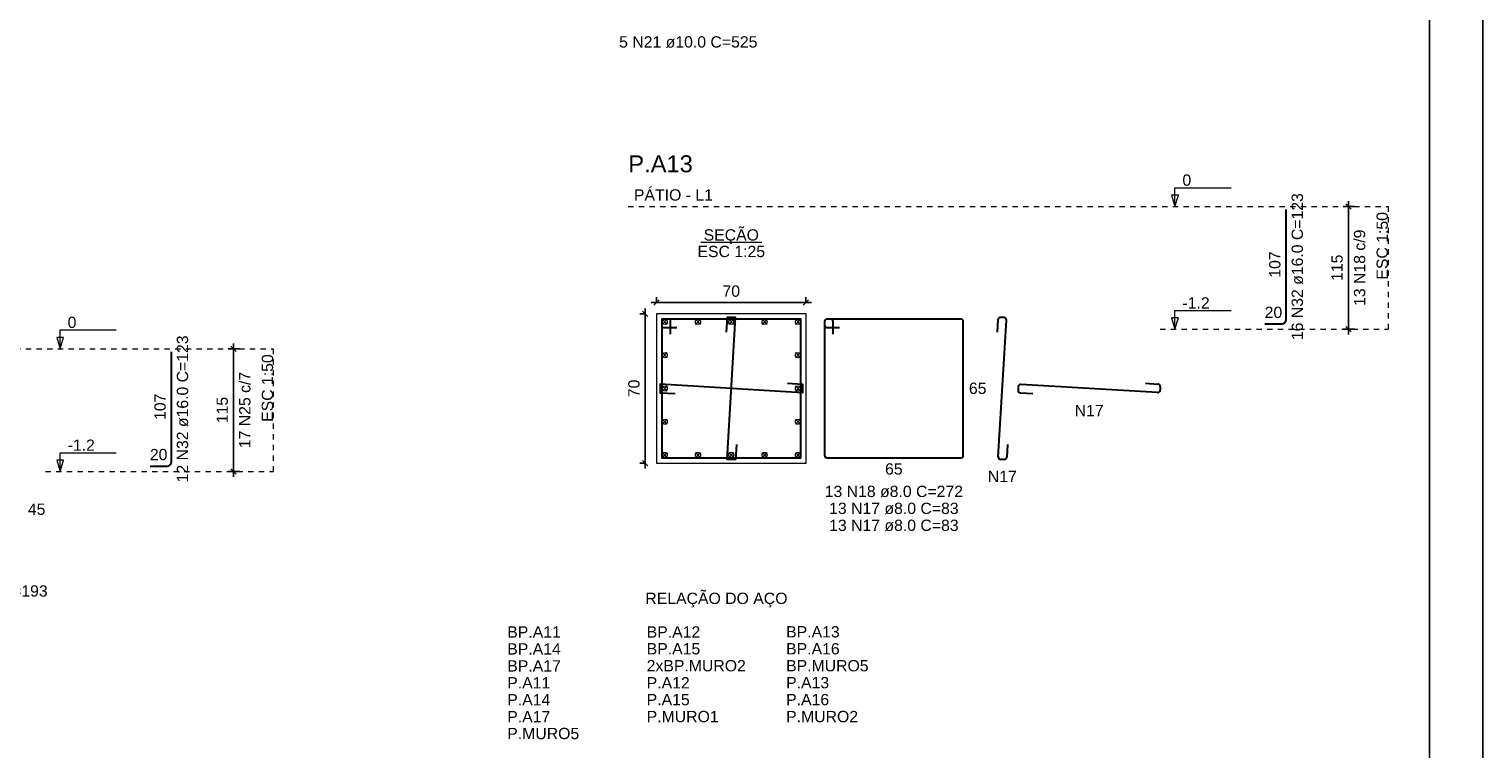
# Model space of a CAD drawing. Header units: millimetres. Extents: x 10 to 1250, y -62 to 528.
# Tile 803 of 909: x 758 to 786, y 99 to 113. Entities that reach past the tile are written whole.
import ezdxf

# ---------------------------------------------------------------- set-up
doc = ezdxf.new("R2010")
doc.units = ezdxf.units.MM
doc.header["$LTSCALE"] = 0.05
doc.linetypes.add('DOT', pattern=[6.35, 0, -6.35])
for name, color, linetype, lineweight in [('Descrição da armadura', 7, 'Continuous', 5), ('DT-Barras na forma', 2, 'Continuous', 30), ('DT-Barras no corte', 5, 'Continuous', 5), ('DT-Barras rebatidas', 2, 'Continuous', 30), ('DT-Cotas', 9, 'Continuous', 5), ('DT-Forma', 5, 'Continuous', 5), ('DT-Pontilhado', 9, 'DOT', 5), ('DT-Relação do aço', 9, 'Continuous', 5), ('DT-Textos', 7, 'Continuous', 5), ('DT-Título', 3, 'Continuous', 20), ('Textos armaduras', 7, 'Continuous', 5)]:
    doc.layers.add(name, color=color, linetype=linetype, lineweight=lineweight)
doc.layers.add('FOLHA_PADRÃO', color=7, linetype='Continuous')
doc.styles.add('Arial', font='arial.ttf')
doc.styles.get("Standard").update_dxf_attribs({"font": 'arial.ttf'})
doc.dimstyles.new('UM_25.000000', dxfattribs={"dimtxt": 0.18, "dimasz": 0.1, "dimexe": 0.1, "dimexo": 0.2, "dimgap": 0, "dimtad": 1, "dimtih": 1, "dimtoh": 1, "dimdec": 1, "dimlfac": 25, "dimzin": 0, "dimdsep": 46, "dimtxsty": 'Standard', "dimcen": 0.09, "dimdle": 0.1, "dimadec": 1, "dimazin": 2, "dimtfac": 1, "dimtdec": 4, "dimtofl": 0, "dimtmove": 0, "dimatfit": 3, "dimfxl": 1, "dimtolj": 1, "dimarcsym": 0})
doc.dimstyles.new('UM_50.000000', dxfattribs={"dimtxt": 0.18, "dimasz": 0.1, "dimexe": 0.1, "dimexo": 0.2, "dimgap": 0.1, "dimtad": 1, "dimdec": 1, "dimlfac": 50, "dimzin": 0, "dimdsep": 46, "dimtxsty": 'Standard', "dimblk": 'OBLIQUE', "dimcen": 0.09, "dimdle": 0.1, "dimadec": 1, "dimazin": 2, "dimtfac": 1, "dimtdec": 1, "dimtofl": 0, "dimtmove": 0, "dimatfit": 3, "dimldrblk": 'OBLIQUE', "dimfxl": 1, "dimtolj": 1, "dimarcsym": 1})

# ---------------------------------------------------------------- blocks, each defined once
blk = doc.blocks.new('_Oblique')
at = {"color": 0, "linetype": 'ByBlock', "lineweight": -2}
blk.add_line((-0.5, -0.5), (0.5, 0.5), dxfattribs=at)
blk = doc.blocks.new('*D1008')
at = {"layer": 'Defpoints', "color": 0, "transparency": 16777216}
for p in [(770.167, 107.22), (769.955, 104.42), (770.167, 104.42)]:
    blk.add_point(p, dxfattribs=at)
at = {"layer": 'DT-Cotas', "color": 0, "lineweight": -2, "transparency": 16777216}
for p, q in [((769.955, 107.32), (769.955, 104.32)), ((769.967, 107.22), (769.855, 107.22)), ((769.967, 104.42), (769.855, 104.42))]:
    blk.add_line(p, q, dxfattribs=at)
at = {"layer": 'DT-Cotas', "color": 0, "lineweight": -2, "transparency": 16777216, "xscale": 0.1, "yscale": 0.1, "zscale": 0.1}
for p, rotation in [((769.955, 107.22), 90), ((769.955, 104.42), 270)]:
    blk.add_blockref('_Oblique', p, dxfattribs=dict(at, rotation=rotation))
at = {"layer": 'DT-Cotas', "transparency": 16777216, "insert": (769.744, 105.82), "char_height": 0.2118, "attachment_point": 5, "rotation": 90, "style": 'Arial'}
blk.add_mtext('\\A1;70', dxfattribs=at)
blk = doc.blocks.new('*D1009')
at = {"layer": 'Defpoints', "color": 0, "transparency": 16777216}
for p in [(772.967, 107.431), (770.167, 107.22), (772.967, 107.22)]:
    blk.add_point(p, dxfattribs=at)
at = {"layer": 'DT-Cotas', "color": 0, "lineweight": -2, "transparency": 16777216}
for p, q in [((770.067, 107.431), (773.067, 107.431)), ((770.167, 107.42), (770.167, 107.531)), ((772.967, 107.42), (772.967, 107.531))]:
    blk.add_line(p, q, dxfattribs=at)
at = {"layer": 'DT-Cotas', "color": 0, "lineweight": -2, "transparency": 16777216, "xscale": 0.1, "yscale": 0.1, "zscale": 0.1, "rotation": 180}
blk.add_blockref('_Oblique', (770.167, 107.431), dxfattribs=at)
at = {"layer": 'DT-Cotas', "color": 0, "lineweight": -2, "transparency": 16777216, "xscale": 0.1, "yscale": 0.1, "zscale": 0.1}
blk.add_blockref('_Oblique', (772.967, 107.431), dxfattribs=at)
at = {"layer": 'DT-Cotas', "transparency": 16777216, "insert": (771.567, 107.643), "char_height": 0.2118, "attachment_point": 5, "rotation": 0.0057, "style": 'Arial'}
blk.add_mtext('\\A1;70', dxfattribs=at)
blk = doc.blocks.new('*D1010')
at = {"layer": 'Defpoints', "color": 0, "transparency": 16777216}
for p in [(783.13, 109.232), (783.447, 109.232), (783.447, 106.932)]:
    blk.add_point(p, dxfattribs=at)
at = {"layer": 'DT-Cotas', "color": 0, "lineweight": -2, "transparency": 16777216}
for p, q in [((783.247, 109.232), (783.03, 109.232)), ((783.13, 106.832), (783.13, 109.332)), ((783.247, 106.932), (783.03, 106.932))]:
    blk.add_line(p, q, dxfattribs=at)
at = {"layer": 'DT-Cotas', "color": 0, "lineweight": -2, "transparency": 16777216, "xscale": 0.1, "yscale": 0.1, "zscale": 0.1}
for p, rotation in [((783.13, 109.232), 90), ((783.13, 106.932), 270)]:
    blk.add_blockref('_Oblique', p, dxfattribs=dict(at, rotation=rotation))
blk = doc.blocks.new('*D1011')
at = {"layer": 'Defpoints', "color": 0, "transparency": 16777216}
for p in [(783.13, 109.232), (783.447, 109.232), (783.447, 106.932)]:
    blk.add_point(p, dxfattribs=at)
at = {"layer": 'DT-Cotas', "color": 0, "lineweight": -2, "transparency": 16777216}
for p, q in [((783.247, 109.232), (783.03, 109.232)), ((783.13, 106.832), (783.13, 109.332)), ((783.247, 106.932), (783.03, 106.932))]:
    blk.add_line(p, q, dxfattribs=at)
at = {"layer": 'DT-Cotas', "color": 0, "lineweight": -2, "transparency": 16777216, "xscale": 0.1, "yscale": 0.1, "zscale": 0.1}
for p, rotation in [((783.13, 109.232), 90), ((783.13, 106.932), 270)]:
    blk.add_blockref('_Oblique', p, dxfattribs=dict(at, rotation=rotation))
blk = doc.blocks.new('*D1012')
at = {"layer": 'Defpoints', "color": 0, "transparency": 16777216}
for p in [(783.13, 109.232), (783.447, 109.232), (783.447, 106.932)]:
    blk.add_point(p, dxfattribs=at)
at = {"layer": 'DT-Cotas', "color": 0, "lineweight": -2, "transparency": 16777216}
for p, q in [((783.247, 109.232), (783.03, 109.232)), ((783.13, 106.832), (783.13, 109.332)), ((783.247, 106.932), (783.03, 106.932))]:
    blk.add_line(p, q, dxfattribs=at)
at = {"layer": 'DT-Cotas', "color": 0, "lineweight": -2, "transparency": 16777216, "xscale": 0.1, "yscale": 0.1, "zscale": 0.1}
for p, rotation in [((783.13, 109.232), 90), ((783.13, 106.932), 270)]:
    blk.add_blockref('_Oblique', p, dxfattribs=dict(at, rotation=rotation))
blk = doc.blocks.new('*D1046')
at = {"layer": 'Defpoints', "color": 0, "transparency": 16777216}
for p in [(762.244, 106.565), (762.562, 106.565), (762.562, 104.265)]:
    blk.add_point(p, dxfattribs=at)
at = {"layer": 'DT-Cotas', "color": 0, "lineweight": -2, "transparency": 16777216}
for p, q in [((762.362, 106.565), (762.144, 106.565)), ((762.244, 104.165), (762.244, 106.665)), ((762.362, 104.265), (762.144, 104.265))]:
    blk.add_line(p, q, dxfattribs=at)
at = {"layer": 'DT-Cotas', "color": 0, "lineweight": -2, "transparency": 16777216, "xscale": 0.1, "yscale": 0.1, "zscale": 0.1}
for p, rotation in [((762.244, 106.565), 90), ((762.244, 104.265), 270)]:
    blk.add_blockref('_Oblique', p, dxfattribs=dict(at, rotation=rotation))
blk = doc.blocks.new('A1')
at = {"layer": 'FOLHA_PADRÃO', "color": 1, "linetype": 'Continuous'}
blk.add_lwpolyline([(-84.1, 0), (0, 0), (0, 59.4), (-84.1, 59.4), (-84.1, 0)], dxfattribs=at)
at = {"layer": 'FOLHA_PADRÃO', "color": 6, "linetype": 'Continuous'}
blk.add_lwpolyline([(-83.1, 58.4), (-1, 58.4), (-1, 1), (-83.1, 1), (-83.1, 58.4)], dxfattribs=at)

msp = doc.modelspace()

# ---------------------------------------------------------------- linework, layer by layer
at = {"layer": 'DT-Barras na forma'}
for points in [[(770.4273, 106.8396), (770.4273, 107.1196), (770.2673, 107.1196), (770.2673, 104.5196), (772.8673, 104.5196), (772.8673, 107.1196), (770.2673, 107.1196), (770.2673, 106.9596), (770.5473, 106.9596)], [(771.664, 104.7671), (771.6473, 104.4876), (771.4873, 104.4876), (771.6473, 107.1516), (771.4873, 107.1516), (771.4705, 106.8721)], [(772.6198, 105.9164), (772.8993, 105.8996), (772.8993, 105.7396), (770.2353, 105.8996), (770.2353, 105.7396), (770.5148, 105.7228)]]:
    msp.add_lwpolyline(points, dxfattribs=at)
at = {"layer": 'DT-Barras no corte'}
for p, q in [((770.2713, 107.0196), (770.3673, 107.1156)), ((770.2713, 107.1156), (770.3673, 107.0196)), ((770.8953, 107.0196), (770.9913, 107.1156)), ((770.8953, 107.1156), (770.9913, 107.0196)), ((771.5193, 107.0196), (771.6153, 107.1156)), ((771.5193, 107.1156), (771.6153, 107.0196)), ((772.1433, 107.0196), (772.2393, 107.1156)), ((772.1433, 107.1156), (772.2393, 107.0196)), ((772.7673, 107.0196), (772.8633, 107.1156)), ((772.7673, 107.1156), (772.8633, 107.0196)), ((770.2713, 106.3956), (770.3673, 106.4916)), ((770.2713, 106.4916), (770.3673, 106.3956)), ((772.7673, 106.3956), (772.8633, 106.4916)), ((772.7673, 106.4916), (772.8633, 106.3956)), ((770.2713, 105.7716), (770.3673, 105.8676)), ((770.2713, 105.8676), (770.3673, 105.7716)), ((772.7673, 105.7716), (772.8633, 105.8676)), ((772.7673, 105.8676), (772.8633, 105.7716)), ((770.2713, 105.1476), (770.3673, 105.2436)), ((770.2713, 105.2436), (770.3673, 105.1476)), ((772.7673, 105.1476), (772.8633, 105.2436)), ((772.7673, 105.2436), (772.8633, 105.1476)), ((770.2713, 104.5236), (770.3673, 104.6196)), ((770.2713, 104.6196), (770.3673, 104.5236)), ((770.8953, 104.5236), (770.9913, 104.6196)), ((770.8953, 104.6196), (770.9913, 104.5236)), ((771.5193, 104.5236), (771.6153, 104.6196)), ((771.5193, 104.6196), (771.6153, 104.5236)), ((772.1433, 104.5236), (772.2393, 104.6196)), ((772.1433, 104.6196), (772.2393, 104.5236)), ((772.7673, 104.5236), (772.8633, 104.6196)), ((772.7673, 104.6196), (772.8633, 104.5236))]:
    msp.add_line(p, q, dxfattribs=at)
for centre in [(770.3193, 107.0676), (770.9433, 107.0676), (771.5673, 107.0676), (772.1913, 107.0676), (772.8153, 107.0676), (770.3193, 106.4436), (772.8153, 106.4436), (770.3193, 105.8196), (772.8153, 105.8196), (770.3193, 105.1956), (772.8153, 105.1956), (770.3193, 104.5716), (770.9433, 104.5716), (771.5673, 104.5716), (772.1913, 104.5716), (772.8153, 104.5716)]:
    msp.add_circle(centre, 0.048, dxfattribs=at)
at = {"layer": 'DT-Barras rebatidas'}
for p, q in [((781.9648, 107.1117), (781.9648, 109.1737)), ((773.3132, 107.0716), (773.3132, 104.5676)), ((773.3132, 107.0716), (773.3132, 107.0076)), ((773.4252, 107.1196), (773.3612, 107.1196)), ((775.8652, 107.1196), (773.3612, 107.1196)), ((773.4732, 106.8396), (773.4732, 107.0716)), ((775.9132, 104.5676), (775.9132, 107.0716)), ((776.5618, 107.1064), (776.5477, 106.8721)), ((776.5676, 104.5384), (776.7215, 107.1007)), ((776.6735, 107.1516), (776.6097, 107.1516)), ((773.3612, 106.9596), (773.5932, 106.9596)), ((781.5648, 107.0317), (781.8848, 107.0317)), ((761.0793, 104.4452), (761.0793, 106.5072)), ((776.94, 105.8486), (776.94, 105.7848)), ((776.9851, 105.7369), (777.2195, 105.7228)), ((779.5531, 105.7426), (776.9909, 105.8965)), ((779.3245, 105.9164), (779.5589, 105.9023)), ((779.604, 105.8544), (779.604, 105.7905)), ((776.7413, 104.7671), (776.7272, 104.5327)), ((760.6793, 104.3652), (760.9993, 104.3652)), ((773.3612, 104.5196), (775.8652, 104.5196)), ((776.6793, 104.4876), (776.6155, 104.4876))]:
    msp.add_line(p, q, dxfattribs=at)
for centre, radius, start, end in [((773.3612, 107.0716), 0.048, 90, 180), ((773.3612, 107.0716), 0.048, 90, 180), ((773.4252, 107.0716), 0.048, 0, 90), ((775.8652, 107.0716), 0.048, 0, 90), ((776.6097, 107.1036), 0.048, 90, 176.56294), ((776.6735, 107.1036), 0.048, 356.56294, 90), ((781.8848, 107.1117), 0.08, 270, 0), ((773.3612, 107.0076), 0.048, 180, 270), ((776.988, 105.8486), 0.048, 86.56294, 180), ((776.988, 105.7848), 0.048, 180, 266.56294), ((779.556, 105.7905), 0.048, 266.56294, 0), ((779.556, 105.8544), 0.048, 0, 86.56294), ((760.9993, 104.4452), 0.08, 270, 0), ((773.3612, 104.5676), 0.048, 180, 270), ((775.8652, 104.5676), 0.048, 270, 0), ((776.6155, 104.5356), 0.048, 176.56294, 270), ((776.6793, 104.5356), 0.048, 270, 356.56294)]:
    msp.add_arc(centre, radius, start, end, dxfattribs=at)
at = {"layer": 'DT-Forma'}
msp.add_lwpolyline([(770.1673, 104.4196), (772.9673, 104.4196), (772.9673, 107.2196), (770.1673, 107.2196), (770.1673, 104.4196)], close=True, dxfattribs=at)
at = {"layer": 'DT-Pontilhado', "ltscale": 0.2}
for p, q in [((769.6378, 109.2317), (783.871, 109.2317)), ((783.871, 109.2317), (783.871, 106.9317)), ((779.604, 106.9317), (783.871, 106.9317)), ((753.3487, 106.5652), (762.9855, 106.5652)), ((762.9855, 106.5652), (762.9855, 104.2652)), ((758.7186, 104.2652), (762.9855, 104.2652))]:
    msp.add_line(p, q, dxfattribs=at)
at = {"layer": 'DT-Textos'}
msp.add_line((770.995, 108.5645), (772.1395, 108.5645), dxfattribs=at)
for points in [[(779.8794, 109.2317), (779.9429, 109.4435), (779.8158, 109.4435), (779.8794, 109.2317), (779.8794, 109.5817), (780.9294, 109.5817)], [(779.8794, 106.9317), (779.9429, 107.1435), (779.8158, 107.1435), (779.8794, 106.9317), (779.8794, 107.2817), (780.9294, 107.2817)], [(758.9939, 106.5652), (759.0575, 106.777), (758.9304, 106.777), (758.9939, 106.5652), (758.9939, 106.9152), (760.0439, 106.9152)], [(758.9939, 104.2652), (759.0575, 104.477), (758.9304, 104.477), (758.9939, 104.2652), (758.9939, 104.6152), (760.0439, 104.6152)]]:
    msp.add_lwpolyline(points, dxfattribs=at)

# ---------------------------------------------------------------- block references
msp.add_blockref('A1', (785.6489, 68.5322))

# ---------------------------------------------------------------- texts
at = {"layer": 'Descrição da armadura', "linetype": 'Continuous', "char_height": 0.2118, "attachment_point": 8, "line_spacing_factor": 0.798, "style": 'Arial'}
for s, insert, width in [('5 N21 ø10.0 C=525', (770.7616, 112.2037), 5.194653), ('N17', (778.272, 105.2992), 1.088351), ('N17', (776.6445, 104.064), 1.088351), ('13 N18 ø8.0 C=272', (774.6132, 103.7783), 5.194653), ('13 N17 ø8.0 C=83', (774.6132, 103.4606), 4.804516), ('13 N17 ø8.0 C=83', (774.6132, 103.1429), 4.804516), ('17 N25 ø10.0 C=193', (757.3827, 101.9118), 5.524605)]:
    msp.add_mtext(s, dxfattribs=dict(at, insert=insert, width=width))
at = {"layer": 'Descrição da armadura', "linetype": 'Continuous', "char_height": 0.2118, "attachment_point": 8, "rotation": 90, "line_spacing_factor": 0.798, "style": 'Arial'}
for s, insert, width in [('16 N32 ø16.0 C=123', (782.2825, 108.1027), 5.524605), ('13 N18 c/9', (783.4474, 108.0817), 2.869342), ('12 N32 ø16.0 C=123', (761.397, 105.4362), 5.524605), ('17 N25 c/7', (762.5619, 105.4152), 2.869342)]:
    msp.add_mtext(s, dxfattribs=dict(at, insert=insert, width=width))
at = {"layer": 'DT-Cotas', "linetype": 'Continuous', "char_height": 0.2118, "width": 0.989858, "attachment_point": 8, "rotation": 90, "line_spacing_factor": 0.798, "style": 'Arial'}
for insert in [(783.0238, 108.0817), (762.1383, 105.4152)]:
    msp.add_mtext('115', dxfattribs=dict(at, insert=insert))
at = {"layer": 'DT-Relação do aço', "linetype": 'Continuous', "char_height": 0.2118, "line_spacing_factor": 0.798, "style": 'Arial'}
for s, insert, width, attachment_point in [('RELAÇÃO DO AÇO', (771.2888, 101.7141), 5.340655, 8), ('BP.A11', (767.3702, 101.1489), 2.011871, 7), ('BP.A12', (769.9824, 101.1489), 2.011871, 7), ('BP.A13', (772.5946, 101.1489), 2.011871, 7), ('BP.A14', (767.3702, 100.8312), 2.011871, 7), ('BP.A15', (769.9824, 100.8312), 2.011871, 7), ('BP.A16', (772.5946, 100.8312), 2.011871, 7), ('BP.A17', (767.3702, 100.5135), 2.011871, 7), ('2xBP.MURO2', (769.9824, 100.5135), 3.725364, 7), ('BP.MURO5', (772.5946, 100.5135), 3.098773, 7), ('P.A11', (767.3702, 100.1958), 1.616159, 7), ('P.A12', (769.9824, 100.1958), 1.616159, 7), ('P.A13', (772.5946, 100.1958), 1.616159, 7), ('P.A14', (767.3702, 99.8781), 1.616159, 7), ('P.A15', (769.9824, 99.8781), 1.616159, 7), ('P.A16', (772.5946, 99.8781), 1.616159, 7), ('P.A17', (767.3702, 99.5604), 1.616159, 7), ('P.MURO1', (769.9824, 99.5604), 2.703062, 7), ('P.MURO2', (772.5946, 99.5604), 2.703062, 7), ('P.MURO5', (767.3702, 99.2427), 2.703062, 7)]:
    msp.add_mtext(s, dxfattribs=dict(at, insert=insert, width=width, attachment_point=attachment_point))
at = {"layer": 'DT-Textos', "char_height": 0.2118, "attachment_point": 7, "line_spacing_factor": 0.798, "style": 'Arial'}
for s, insert, width in [('0', (780.0194, 109.6167), 0.325871), ('-1.2', (780.0194, 107.3167), 1.009655), ('0', (759.1339, 106.9502), 0.325871), ('-1.2', (759.1339, 104.6502), 1.009655)]:
    msp.add_mtext(s, dxfattribs=dict(at, insert=insert, width=width))
at = {"layer": 'DT-Textos', "linetype": 'Continuous', "char_height": 0.2118, "line_spacing_factor": 0.798, "style": 'Arial'}
for s, insert, width, attachment_point in [('PÁTIO - L1', (769.7437, 109.3376), 2.930546, 7), ('SEÇÃO', (771.5675, 108.5261), 2.051353, 8), ('ESC 1:25', (771.5673, 108.2786), 2.507973, 8)]:
    msp.add_mtext(s, dxfattribs=dict(at, insert=insert, width=width, attachment_point=attachment_point))
at = {"layer": 'DT-Textos', "linetype": 'Continuous', "char_height": 0.2118, "width": 2.507973, "attachment_point": 9, "rotation": 90, "line_spacing_factor": 0.798, "style": 'Arial'}
for insert in [(783.871, 109.1258), (762.9855, 106.4593)]:
    msp.add_mtext('ESC 1:50', dxfattribs=dict(at, insert=insert))
at = {"layer": 'DT-Título', "linetype": 'Continuous', "insert": (769.6378, 109.8671), "char_height": 0.3177, "width": 2.660275, "attachment_point": 7, "line_spacing_factor": 0.798, "style": 'Arial'}
msp.add_mtext('P.A13', dxfattribs=at)
at = {"layer": 'Textos armaduras', "linetype": 'Continuous', "char_height": 0.2118, "width": 0.989858, "attachment_point": 7, "rotation": 90, "line_spacing_factor": 0.798, "style": 'Arial'}
for insert in [(781.8589, 107.8952), (760.9734, 105.2287)]:
    msp.add_mtext('107', dxfattribs=dict(at, insert=insert))
at = {"layer": 'Textos armaduras', "linetype": 'Continuous', "char_height": 0.2118, "width": 0.659905, "attachment_point": 7, "line_spacing_factor": 0.798, "style": 'Arial'}
for s, insert in [('20', (781.5598, 107.1376)), ('65', (776.0191, 105.7137)), ('20', (760.6743, 104.4711)), ('65', (774.4482, 104.2019)), ('45', (758.3886, 103.4472))]:
    msp.add_mtext(s, dxfattribs=dict(at, insert=insert))

# ---------------------------------------------------------------- dimensions: what is measured, and where the dimension line sits
at = {"layer": 'DT-Cotas'}
for base, p1, p2, picture, middle in [((783.1297, 109.2317), (783.4474, 106.9317), (783.4474, 109.2317), '*D1010', (782.9179, 108.0817)), ((783.1297, 109.2317), (783.4474, 106.9317), (783.4474, 109.2317), '*D1011', (782.9179, 108.0817)), ((783.1297, 109.2317), (783.4474, 106.9317), (783.4474, 109.2317), '*D1012', (782.9179, 108.0817)), ((762.2442, 106.5652), (762.5619, 104.2652), (762.5619, 106.5652), '*D1046', (762.0324, 105.4152))]:
    dim = msp.add_linear_dim(base=base, p1=p1, p2=p2, angle=90, text=' ', dimstyle='UM_50.000000', override={"dimtxt": 0.2118, "dimasz": 0.1, "dimexe": 0.1, "dimexo": 0.2, "dimtad": 1, "dimtih": 0, "dimtoh": 0, "dimdec": 1, "dimlfac": 50, "dimzin": 8, "dimtxsty": 'Arial', "dimblk": 'Oblique', "dimblk1": 'Oblique', "dimblk2": 'Oblique', "dimsah": 1, "dimdle": 0.1, "dimse1": 0, "dimse2": 0, "dimclrt": 256, "dimadec": 1, "dimazin": 3, "dimtmove": 2, "dimldrblk": 'Oblique'}, dxfattribs=at)
    dim.commit()
    dim.dimension.update_dxf_attribs({"geometry": picture, "text_midpoint": middle, "dimtype": 160, "text_rotation": 90})
dim = msp.add_linear_dim(base=(772.9673, 107.4314), p1=(770.1673, 107.2196), p2=(772.9673, 107.2196), dimstyle='UM_25.000000', override={"dimtxt": 0.2118, "dimasz": 0.1, "dimexe": 0.1, "dimexo": 0.2, "dimtad": 1, "dimtih": 0, "dimtoh": 0, "dimdec": 1, "dimlfac": 25, "dimzin": 8, "dimtxsty": 'Arial', "dimblk": 'Oblique', "dimblk1": 'Oblique', "dimblk2": 'Oblique', "dimsah": 1, "dimdle": 0.1, "dimse1": 0, "dimse2": 0, "dimclrt": 256, "dimadec": 1, "dimazin": 3, "dimtmove": 2, "dimldrblk": 'Oblique'}, dxfattribs=at)
dim.commit()
dim.dimension.update_dxf_attribs({"geometry": '*D1009', "text_midpoint": (771.5673, 107.6432), "dimtype": 160, "text_rotation": 0.00573})
dim = msp.add_linear_dim(base=(769.9555, 104.4196), p1=(770.1673, 107.2196), p2=(770.1673, 104.4196), angle=90, dimstyle='UM_25.000000', override={"dimtxt": 0.2118, "dimasz": 0.1, "dimexe": 0.1, "dimexo": 0.2, "dimtad": 1, "dimtih": 0, "dimtoh": 0, "dimdec": 1, "dimlfac": 25, "dimzin": 8, "dimtxsty": 'Arial', "dimblk": 'Oblique', "dimblk1": 'Oblique', "dimblk2": 'Oblique', "dimsah": 1, "dimdle": 0.1, "dimse1": 0, "dimse2": 0, "dimclrt": 256, "dimadec": 1, "dimazin": 3, "dimtmove": 2, "dimldrblk": 'Oblique'}, dxfattribs=at)
dim.commit()
dim.dimension.update_dxf_attribs({"geometry": '*D1008', "text_midpoint": (769.7437, 105.8196), "dimtype": 160, "text_rotation": 90})

doc.saveas('drawing.dxf')
